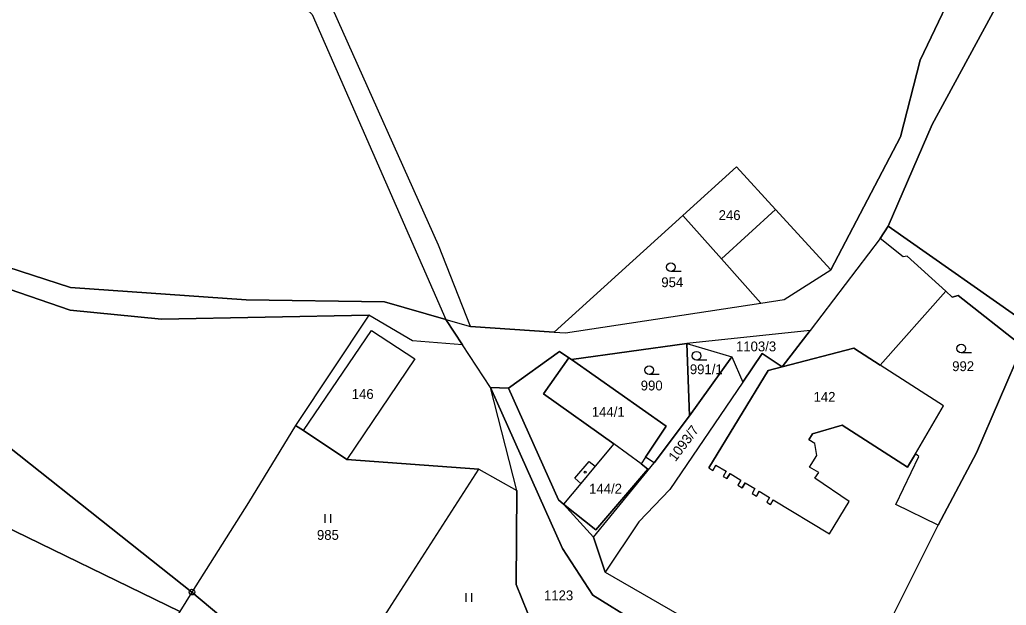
# Model space of a CAD drawing. Extents: x -654083 to -650132, y -1099819 to -1096699.
# Drawn here: x -653034.5 to -652863.8, y -1097305.9 to -1097204.7 of the extents above; entities that cross this region are included whole.
import ezdxf

# ---------------------------------------------------------------- set-up
doc = ezdxf.new("R2010")
doc.units = 0
for name, color, linetype in [('Geodetické body', 7, 'Continuous'), ('Hranice - vnitř_ kresba', 7, 'Continuous'), ('Obvody jako plochy', 7, 'Continuous'), ('Parcelní čísla', 7, 'Continuous'), ('Značky kultur', 7, 'Continuous'), ('Značky na budově ne v SPI', 7, 'Continuous')]:
    doc.layers.add(name, color=color, linetype=linetype)

msp = doc.modelspace()

# ---------------------------------------------------------------- linework, layer by layer
at = {"layer": 'Geodetické body'}
for radius in [0.5, 0.001]:
    msp.add_circle((-653004.7, -1097303.66), radius, dxfattribs=at)
at = {"layer": 'Hranice - vnitř_ kresba'}
for p, q in [((-652903.74, -1097237.51), (-652913.1, -1097246.04)), ((-652985.41, -1097275.73), (-652973.67, -1097258.41)), ((-652973.67, -1097258.41), (-652966.14, -1097263.35)), ((-652902.58, -1097264.73), (-652890.19, -1097261.51)), ((-652890.19, -1097261.51), (-652885.64, -1097264.43)), ((-652966.14, -1097263.35), (-652977.9, -1097280.74)), ((-652939.51, -1097263.14), (-652943.88, -1097269.38)), ((-652915.27, -1097282.2), (-652905.04, -1097265.36)), ((-652905.04, -1097265.36), (-652902.58, -1097264.73)), ((-652943.88, -1097269.38), (-652931.74, -1097278)), ((-652892.19, -1097274.81), (-652897.32, -1097276.27)), ((-652880.91, -1097282.07), (-652892.19, -1097274.81)), ((-652897.32, -1097276.27), (-652897.96, -1097277.34)), ((-652896.91, -1097277.97), (-652897.96, -1097277.34)), ((-652896.57, -1097280.06), (-652896.91, -1097277.97)), ((-652938.48, -1097283.98), (-652935.96, -1097281.08)), ((-652935.96, -1097281.08), (-652934.96, -1097281.89)), ((-652897.84, -1097282.06), (-652896.57, -1097280.06)), ((-652879.53, -1097279.75), (-652880.91, -1097282.07)), ((-652925.82, -1097282.39), (-652934.81, -1097292.89)), ((-652927.01, -1097281.48), (-652925.82, -1097282.39)), ((-652915.27, -1097282.2), (-652914.57, -1097282.61)), ((-652914.05, -1097281.7), (-652914.57, -1097282.61)), ((-652914.05, -1097281.7), (-652912.27, -1097282.78)), ((-652912.27, -1097282.78), (-652912.82, -1097283.65)), ((-652896.27, -1097282.98), (-652897.84, -1097282.06)), ((-652937.45, -1097284.89), (-652938.48, -1097283.98)), ((-652912.82, -1097283.65), (-652912.16, -1097284.04)), ((-652911.61, -1097283.18), (-652912.16, -1097284.04)), ((-652911.61, -1097283.18), (-652909.75, -1097284.3)), ((-652909.75, -1097284.3), (-652910.26, -1097285.16)), ((-652896.91, -1097283.96), (-652896.27, -1097282.98)), ((-652890.97, -1097287.99), (-652896.91, -1097283.96)), ((-652910.26, -1097285.16), (-652909.49, -1097285.61)), ((-652909, -1097284.76), (-652909.49, -1097285.61)), ((-652909, -1097284.76), (-652907.33, -1097285.77)), ((-652907.33, -1097285.77), (-652907.79, -1097286.61)), ((-652906.58, -1097286.22), (-652907.04, -1097287.06)), ((-652906.58, -1097286.22), (-652904.8, -1097287.29)), ((-652907.79, -1097286.61), (-652907.04, -1097287.06)), ((-652904.8, -1097287.29), (-652905.27, -1097288.1)), ((-652904.12, -1097287.7), (-652904.6, -1097288.5)), ((-652904.12, -1097287.7), (-652894.38, -1097293.59)), ((-652934.81, -1097292.89), (-652940.4, -1097288.45)), ((-652905.27, -1097288.1), (-652904.6, -1097288.5)), ((-652894.38, -1097293.59), (-652890.97, -1097287.99))]:
    msp.add_line(p, q, dxfattribs=at)
at = {"layer": 'Obvody jako plochy'}
for points in [[(-653169.37, -1097021.12), (-653123.6, -1097064.72), (-653099.3, -1097092.93), (-653077.63, -1097115.6), (-653052.6, -1097138.9), (-653022.01, -1097167.89), (-652983.92, -1097203.79), (-652960.77, -1097256.52), (-652971.41, -1097253.48), (-652995.31, -1097253.12), (-653025.72, -1097250.99), (-653058.47, -1097240.4), (-653110.76, -1097212.87), (-653144.53, -1097183.42), (-653176.26, -1097151.49), (-653192.37, -1097136.45), (-653214.5, -1097114.82), (-653232.1, -1097096.14), (-653227.13, -1097090.2), (-653207.69, -1097048.07)], [(-653169.37, -1097021.12), (-653123.6, -1097064.72), (-653099.3, -1097092.93), (-653077.63, -1097115.6), (-653052.6, -1097138.9), (-653022.01, -1097167.89), (-652983.92, -1097203.79), (-652960.77, -1097256.52), (-652956.53, -1097257.71), (-652962.05, -1097243.68), (-652980.34, -1097202.84), (-653004.9, -1097178.86), (-653020.45, -1097165.17), (-653051.66, -1097135.21), (-653075.13, -1097113.69), (-653097.02, -1097089.04), (-653123.09, -1097061.04), (-653163.72, -1097021.4)], [(-652849.85, -1097039.36), (-652853.51, -1097051.15), (-652857.05, -1097050.89), (-652863.88, -1097094.64), (-652856.47, -1097144.83), (-652857.15, -1097163.43), (-652871.03, -1097195.59), (-652878.69, -1097211.66), (-652882.11, -1097224.93), (-652894.17, -1097247.92), (-652903.74, -1097237.51), (-652910.5, -1097230.15), (-652919.78, -1097238.55), (-652942.04, -1097258.71), (-652956.53, -1097257.71), (-652962.05, -1097243.68), (-652980.34, -1097202.84), (-653004.9, -1097178.86), (-653020.45, -1097165.17), (-653051.66, -1097135.21), (-653075.13, -1097113.69), (-653097.02, -1097089.04), (-653123.09, -1097061.04), (-653163.72, -1097021.4)], [(-652701.73, -1097407.42), (-652776.86, -1097357.53), (-652800.07, -1097342.92), (-652843.97, -1097315.28), (-652835.63, -1097291.7), (-652841.16, -1097276.62), (-652858.92, -1097258.13), (-652884.23, -1097240.4), (-652876.65, -1097222.8), (-652863.95, -1097199.43), (-652852.79, -1097167.04), (-652852.73, -1097141.67), (-652857.98, -1097112.65), (-652779.91, -1097157), (-652715.26, -1097196.97)], [(-652863.95, -1097199.43), (-652876.65, -1097222.8), (-652884.23, -1097240.4), (-652885.61, -1097242.51), (-652897.76, -1097258.43), (-652919.11, -1097260.67), (-652939.06, -1097263.46), (-652939.51, -1097263.14), (-652941.14, -1097262.07), (-652949.94, -1097268.38), (-652953.06, -1097268.29), (-652957.92, -1097260.89), (-652960.77, -1097256.52), (-652956.53, -1097257.71), (-652942.04, -1097258.71), (-652940.05, -1097258.85), (-652906.27, -1097253.7), (-652902.27, -1097253.09), (-652894.17, -1097247.92), (-652882.11, -1097224.93), (-652878.69, -1097211.66), (-652871.03, -1097195.59)], [(-653179.86, -1097229.74), (-653158.36, -1097213.2), (-653144.74, -1097208.65), (-653123.81, -1097210.51), (-653110.76, -1097212.87), (-653058.47, -1097240.4), (-653025.72, -1097250.99), (-652995.31, -1097253.12), (-652971.41, -1097253.48), (-652960.77, -1097256.52), (-652957.92, -1097260.89), (-652966.52, -1097260.23), (-652974.08, -1097255.79), (-653009.97, -1097256.46), (-653025.77, -1097254.94), (-653059.34, -1097243.38), (-653089.12, -1097228.77), (-653109.79, -1097217.39), (-653125.54, -1097213.68), (-653142.77, -1097212.35), (-653156.83, -1097216.14), (-653167.23, -1097223.86), (-653179.19, -1097232.71)], [(-653179.19, -1097232.71), (-653167.23, -1097223.86), (-653103.96, -1097273.3), (-653087.11, -1097270.97), (-653070.08, -1097270.64), (-653050.3, -1097267.62), (-653004.7, -1097303.66), (-653006.82, -1097307.03), (-653039.82, -1097290.97), (-653070.97, -1097275.87), (-653072.59, -1097279.21), (-653080.93, -1097275.43), (-653086.71, -1097272.81), (-653095.63, -1097291.42), (-653090.24, -1097293.98), (-653118.26, -1097353.39), (-653149.79, -1097418.42), (-653148.27, -1097422.56), (-653009.35, -1097486.71)], [(-653039.82, -1097290.97), (-653006.82, -1097307.03)]]:
    msp.add_lwpolyline(points, dxfattribs=at)
for points in [[(-653089.12, -1097228.77), (-653059.34, -1097243.38), (-653025.77, -1097254.94), (-653009.97, -1097256.46), (-652974.08, -1097255.79), (-652986.78, -1097274.84), (-652994.91, -1097288.19), (-653004.7, -1097303.66), (-653050.3, -1097267.62), (-653070.08, -1097270.64), (-653087.11, -1097270.97), (-653103.96, -1097273.3), (-653167.23, -1097223.86), (-653156.83, -1097216.14), (-653142.77, -1097212.35), (-653125.54, -1097213.68), (-653109.79, -1097217.39)], [(-652906.27, -1097253.7), (-652902.27, -1097253.09), (-652894.17, -1097247.92), (-652903.74, -1097237.51), (-652910.5, -1097230.15), (-652919.78, -1097238.55), (-652913.1, -1097246.04)], [(-652910.5, -1097230.15), (-652919.78, -1097238.55), (-652913.1, -1097246.04), (-652903.74, -1097237.51)], [(-652913.1, -1097246.04), (-652919.78, -1097238.55), (-652942.04, -1097258.71), (-652940.05, -1097258.85), (-652906.27, -1097253.7)], [(-652858.92, -1097258.13), (-652841.16, -1097276.62), (-652843.64, -1097278.7), (-652860.98, -1097261.11), (-652872.16, -1097252.37), (-652873.17, -1097252.67), (-652874.28, -1097251.65), (-652880.94, -1097245.56), (-652881.64, -1097245.68), (-652885.61, -1097242.51), (-652884.23, -1097240.4)], [(-652878.94, -1097280.23), (-652879.53, -1097279.75), (-652874.69, -1097271.46), (-652885.64, -1097264.43), (-652874.28, -1097251.65), (-652880.94, -1097245.56), (-652881.64, -1097245.68), (-652885.61, -1097242.51), (-652897.76, -1097258.43), (-652902.58, -1097264.73), (-652906.07, -1097262.39), (-652909.37, -1097267.34), (-652922.03, -1097285.95), (-652927.39, -1097291.51), (-652933.22, -1097300.24), (-652904.62, -1097316.69), (-652889.97, -1097310.91), (-652888.44, -1097325.89), (-652883.99, -1097327.1), (-652886.41, -1097309.4), (-652883.93, -1097308.72), (-652875.59, -1097292.11), (-652882.95, -1097288.49)], [(-652868.98, -1097279.56), (-652875.59, -1097292.11), (-652882.95, -1097288.49), (-652878.94, -1097280.23), (-652879.53, -1097279.75), (-652874.69, -1097271.46), (-652885.64, -1097264.43), (-652874.28, -1097251.65), (-652873.17, -1097252.67), (-652872.16, -1097252.37), (-652860.98, -1097261.11)], [(-652948.5, -1097286.08), (-652953.06, -1097268.29), (-652957.92, -1097260.89), (-652966.52, -1097260.23), (-652974.08, -1097255.79), (-652986.78, -1097274.84), (-652985.41, -1097275.73), (-652977.9, -1097280.74), (-652955.08, -1097282.43)], [(-652973.67, -1097258.41), (-652966.14, -1097263.35), (-652977.9, -1097280.74), (-652985.41, -1097275.73)], [(-652906.07, -1097262.39), (-652902.58, -1097264.73), (-652897.76, -1097258.43), (-652919.11, -1097260.67), (-652911.28, -1097263.01), (-652909.37, -1097267.34)], [(-652939.06, -1097263.46), (-652922.64, -1097274.99), (-652926.22, -1097280.31), (-652927.01, -1097281.48), (-652931.74, -1097278), (-652934.96, -1097281.89), (-652937.45, -1097284.89), (-652940.4, -1097288.45), (-652941.27, -1097287.71), (-652949.94, -1097268.38), (-652941.14, -1097262.07), (-652939.51, -1097263.14)], [(-652918.64, -1097273.21), (-652924.71, -1097281.33), (-652926.22, -1097280.31), (-652922.64, -1097274.99), (-652939.06, -1097263.46), (-652919.11, -1097260.67)], [(-652919.11, -1097260.67), (-652911.28, -1097263.01), (-652918.64, -1097273.21)], [(-652894.38, -1097293.59), (-652890.97, -1097287.99), (-652896.91, -1097283.96), (-652896.27, -1097282.98), (-652897.84, -1097282.06), (-652896.57, -1097280.06), (-652896.91, -1097277.97), (-652897.96, -1097277.34), (-652897.32, -1097276.27), (-652892.19, -1097274.81), (-652880.91, -1097282.07), (-652879.53, -1097279.75), (-652874.69, -1097271.46), (-652885.64, -1097264.43), (-652890.19, -1097261.51), (-652902.58, -1097264.73), (-652905.04, -1097265.36), (-652915.27, -1097282.2), (-652914.57, -1097282.61), (-652914.05, -1097281.7), (-652912.27, -1097282.78), (-652912.82, -1097283.65), (-652912.16, -1097284.04), (-652911.61, -1097283.18), (-652909.75, -1097284.3), (-652910.26, -1097285.16), (-652909.49, -1097285.61), (-652909, -1097284.76), (-652907.33, -1097285.77), (-652907.79, -1097286.61), (-652907.04, -1097287.06), (-652906.58, -1097286.22), (-652904.8, -1097287.29), (-652905.27, -1097288.1), (-652904.6, -1097288.5), (-652904.12, -1097287.7)], [(-652872.13, -1097365.2), (-652876.66, -1097364.67), (-652880.8, -1097361.29), (-652882.64, -1097351.84), (-652881.87, -1097329.06), (-652883.99, -1097327.1), (-652886.41, -1097309.4), (-652883.93, -1097308.72), (-652875.59, -1097292.11), (-652868.98, -1097279.56), (-652860.98, -1097261.11), (-652843.64, -1097278.7), (-652837.96, -1097292.56), (-652846.06, -1097314), (-652847.67, -1097313.07), (-652855.44, -1097330.15)], [(-652922.64, -1097274.99), (-652926.22, -1097280.31), (-652927.01, -1097281.48), (-652931.74, -1097278), (-652943.88, -1097269.38), (-652939.51, -1097263.14), (-652939.06, -1097263.46)], [(-652909.37, -1097267.34), (-652922.03, -1097285.95), (-652927.39, -1097291.51), (-652933.22, -1097300.24), (-652935.21, -1097294.14), (-652924.71, -1097281.33), (-652918.64, -1097273.21), (-652911.28, -1097263.01)], [(-652904.62, -1097316.69), (-652888.44, -1097325.89), (-652888.06, -1097330.18), (-652904.62, -1097322.46), (-652910.27, -1097319.72), (-652916.24, -1097316.02), (-652927.9, -1097308.8), (-652935.34, -1097304.17), (-652940.62, -1097296.11), (-652953.06, -1097268.29), (-652949.94, -1097268.38), (-652941.27, -1097287.71), (-652940.4, -1097288.45), (-652935.21, -1097294.14), (-652933.22, -1097300.24)], [(-652953.06, -1097268.29), (-652940.62, -1097296.11), (-652935.34, -1097304.17), (-652927.9, -1097308.8), (-652928.67, -1097310.2), (-652926.58, -1097311.43), (-652930.72, -1097320.47), (-652941.14, -1097315.65), (-652943.71, -1097314.47), (-652948.59, -1097302.33), (-652948.5, -1097286.08)], [(-652970.11, -1097305.84), (-652955.08, -1097282.43), (-652977.9, -1097280.74), (-652985.41, -1097275.73), (-652986.78, -1097274.84), (-652994.91, -1097288.19), (-653004.7, -1097303.66), (-652981.4, -1097323.23), (-652976.19, -1097315.31)], [(-652927.01, -1097281.48), (-652931.74, -1097278), (-652934.96, -1097281.89), (-652937.45, -1097284.89), (-652940.4, -1097288.45), (-652935.21, -1097294.14), (-652924.71, -1097281.33), (-652926.22, -1097280.31)], [(-652937.45, -1097284.89), (-652940.4, -1097288.45), (-652934.81, -1097292.89), (-652925.82, -1097282.39), (-652927.01, -1097281.48), (-652931.74, -1097278), (-652934.96, -1097281.89)], [(-652943.71, -1097314.47), (-652941.14, -1097315.65), (-652930.72, -1097320.47), (-652937.61, -1097328.06), (-652946.43, -1097322.83), (-652950.99, -1097328.67), (-652954.16, -1097316.51), (-652967.77, -1097320.07), (-652968.05, -1097320.54), (-652976.19, -1097315.31), (-652970.11, -1097305.84), (-652955.08, -1097282.43), (-652948.5, -1097286.08), (-652948.59, -1097302.33)], [(-652981.4, -1097323.23), (-653004.7, -1097303.66), (-653006.82, -1097307.03), (-653030.53, -1097342.83), (-653008.7, -1097368.52), (-652987.41, -1097332.37)]]:
    msp.add_lwpolyline(points, close=True, dxfattribs=at)
at = {"layer": 'Značky kultur'}
for p, q in [((-652920.09, -1097248.21), (-652921.84, -1097248.21)), ((-652869.85, -1097262.3), (-652871.6, -1097262.3)), ((-652915.64, -1097263.54), (-652917.39, -1097263.54)), ((-652923.85, -1097266.05), (-652925.6, -1097266.05)), ((-652981.71, -1097290.2), (-652981.71, -1097291.7)), ((-652980.69, -1097291.7), (-652980.69, -1097290.2)), ((-652957.31, -1097303.85), (-652957.31, -1097305.35)), ((-652956.29, -1097305.35), (-652956.29, -1097303.85))]:
    msp.add_line(p, q, dxfattribs=at)
for centre in [(-652921.84, -1097247.46), (-652917.39, -1097262.79), (-652871.6, -1097261.55), (-652925.6, -1097265.3)]:
    msp.add_circle(centre, 0.75, dxfattribs=at)
at = {"layer": 'Značky na budově ne v SPI'}
msp.add_circle((-652936.69, -1097282.92), 0.175, dxfattribs=at)

# ---------------------------------------------------------------- texts
at = {"layer": 'Parcelní čísla'}
for s, p in [('246', (-652913.58, -1097239.33)), ('954', (-652923.5, -1097250.93)), ('1103/3', (-652910.58, -1097262.03)), ('992', (-652873.17, -1097265.45)), ('991/1', (-652918.56, -1097265.98)), ('990', (-652927.06, -1097268.79)), ('146', (-652977.06, -1097270.26)), ('142', (-652897.16, -1097270.76)), ('144/1', (-652935.52, -1097273.34)), ('144/2', (-652935.99, -1097286.64)), ('985', (-652983.08, -1097294.63)), ('1123', (-652943.8, -1097305.08))]:
    msp.add_text(s, height=1.7, dxfattribs=at).set_placement(p)
msp.add_text('1093/7', height=1.7, rotation=53.127, dxfattribs=at).set_placement((-652921.06, -1097281.22))

doc.saveas('drawing.dxf')
